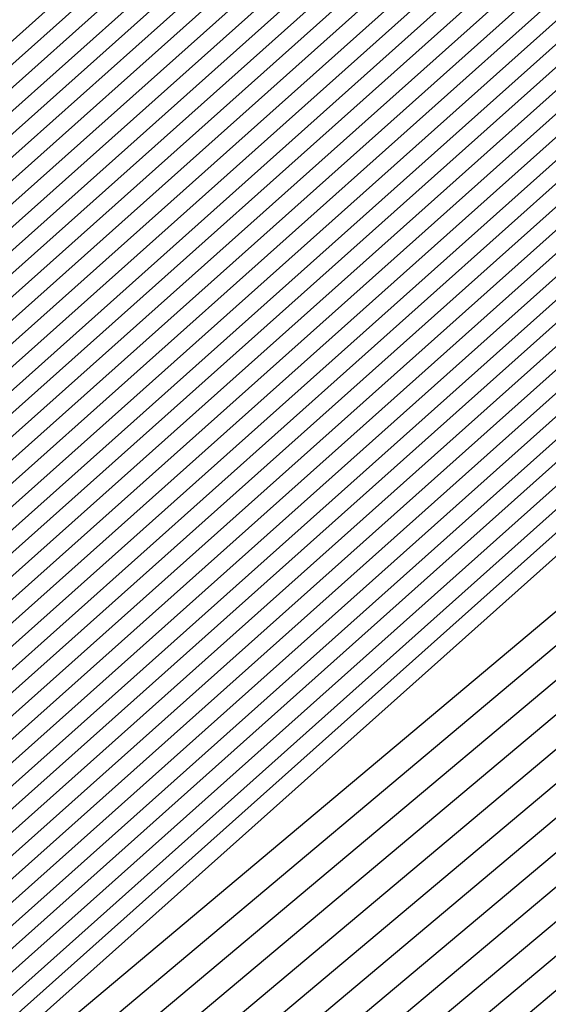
# Model space of a CAD drawing. Extents: x 3249832 to 3255657, y 13789405 to 13793316.
# Tile 833 of 1056: x 3253209.5896 to 3253209.6543, y 13791258.386 to 13791258.5066. Entities that reach past the tile are written whole.
import ezdxf

# ---------------------------------------------------------------- set-up
doc = ezdxf.new("R2010")
doc.units = 0
doc.header["$LTSCALE"] = 100
doc.header["$MEASUREMENT"] = 0
for name, color, linetype in [('GRATIO_03231_CON', 1, 'CONTINUOUS'), ('GRATIO_0323_ICON', 1, 'CONTINUOUS'), ('TARGETS_EAST', 7, 'CONTINUOUS')]:
    doc.layers.add(name, color=color, linetype=linetype)

# ---------------------------------------------------------------- blocks, each defined once
blk = doc.blocks.new('Gratio_032316_contours')
at = {"layer": 'GRATIO_03231_CON', "color": 5, "linetype": 'Continuous', "flags": 128}
for points in [[(3253294.55593, 13791331.78482), (3253282.65133, 13791321.30274), (3253268.6032, 13791309.01445), (3253256.6338, 13791298.60027), (3253249.91373, 13791292.81609), (3253247.40711, 13791290.71997), (3253247.02638, 13791290.44557), (3253246.62867, 13791290.09727), (3253243.8498, 13791287.66252), (3253236.27025, 13791281.09954), (3253223.07249, 13791269.74056), (3253209.84706, 13791258.41382), (3253203.78649, 13791253.32159), (3253203.78649, 13791253.32159), (3253209.68971, 13791258.59423), (3253222.78114, 13791270.07458), (3253235.89161, 13791281.53353), (3253243.79641, 13791288.43297), (3253249.04881, 13791292.99861), (3253256.14655, 13791299.14707), (3253268.13516, 13791309.52901), (3253282.25127, 13791321.73092), (3253294.2793, 13791332.07331)], [(3253294.30341, 13791331.56698), (3253282.46184, 13791321.1404), (3253268.48808, 13791308.91717), (3253256.58203, 13791298.55815), (3253249.89752, 13791292.80461), (3253247.40414, 13791290.71961), (3253247.02543, 13791290.44664), (3253246.629, 13791290.09938), (3253243.85878, 13791287.67218), (3253236.30279, 13791281.1296), (3253223.14605, 13791269.80592), (3253209.96173, 13791258.51439), (3253203.92, 13791253.43798), (3253203.92, 13791253.43798), (3253209.80487, 13791258.69424), (3253222.85565, 13791270.13885), (3253235.92547, 13791281.56208), (3253243.80512, 13791288.43921), (3253249.03601, 13791292.98573), (3253256.09723, 13791299.1022), (3253268.02248, 13791309.42905), (3253282.06389, 13791321.56632), (3253294.02824, 13791331.85395)], [(3253294.05089, 13791331.34915), (3253282.27235, 13791320.97806), (3253268.37296, 13791308.8199), (3253256.53026, 13791298.51602), (3253249.8813, 13791292.79314), (3253247.40117, 13791290.71925), (3253247.02448, 13791290.44772), (3253246.62933, 13791290.10149), (3253243.86776, 13791287.68184), (3253236.33533, 13791281.15966), (3253223.21961, 13791269.87129), (3253210.0764, 13791258.61496), (3253204.05351, 13791253.55438), (3253204.05351, 13791253.55438), (3253209.92004, 13791258.79424), (3253222.93017, 13791270.20313), (3253235.95934, 13791281.59062), (3253243.81382, 13791288.44544), (3253249.02321, 13791292.97286), (3253256.04791, 13791299.05733), (3253267.90979, 13791309.32909), (3253281.87651, 13791321.40172), (3253293.77719, 13791331.63458)], [(3253293.79837, 13791331.13131), (3253282.08285, 13791320.81572), (3253268.25784, 13791308.72262), (3253256.47849, 13791298.4739), (3253249.86508, 13791292.78166), (3253247.39821, 13791290.71889), (3253247.02354, 13791290.4488), (3253246.62966, 13791290.1036), (3253243.87675, 13791287.6915), (3253236.36787, 13791281.18972), (3253223.29318, 13791269.93665), (3253210.19107, 13791258.71553), (3253204.18702, 13791253.67078), (3253204.18701, 13791253.67078), (3253210.0352, 13791258.89424), (3253223.00468, 13791270.26741), (3253235.9932, 13791281.61917), (3253243.82253, 13791288.45167), (3253249.01041, 13791292.95999), (3253255.9986, 13791299.01245), (3253267.79711, 13791309.22914), (3253281.68913, 13791321.23712), (3253293.52613, 13791331.41522)], [(3253281.70387, 13791320.49104), (3253268.02759, 13791308.52807), (3253256.37495, 13791298.38965), (3253249.83265, 13791292.75871), (3253247.39227, 13791290.71816), (3253247.02165, 13791290.45095), (3253246.63032, 13791290.10782), (3253243.89471, 13791287.71083), (3253236.43295, 13791281.24983), (3253223.4403, 13791270.06738), (3253210.42041, 13791258.91666), (3253204.45403, 13791253.90357), (3253204.45403, 13791253.90357), (3253210.2655, 13791259.09429), (3253223.15342, 13791270.39627), (3253236.05998, 13791281.67732), (3253243.49467, 13791288.16911), (3253246.23629, 13791290.55891), (3253246.63094, 13791290.89792), (3253246.97688, 13791291.19282), (3253249.38096, 13791293.27243), (3253255.90221, 13791298.92109), (3253267.57241, 13791309.02875), (3253281.31446, 13791320.90786)], [(3253281.51437, 13791320.3287), (3253267.91246, 13791308.4308), (3253256.32319, 13791298.34753), (3253249.81643, 13791292.74723), (3253247.38931, 13791290.7178), (3253247.0207, 13791290.45203), (3253246.63065, 13791290.10993), (3253243.90369, 13791287.72049), (3253236.4655, 13791281.27989), (3253223.51387, 13791270.13274), (3253210.53508, 13791259.01723), (3253204.58754, 13791254.01997), (3253204.58754, 13791254.01997), (3253210.38066, 13791259.1943), (3253223.22789, 13791270.4606), (3253236.0937, 13791281.70603), (3253243.50493, 13791288.17732), (3253246.23793, 13791290.55953), (3253246.63143, 13791290.89735), (3253246.97568, 13791291.19044), (3253249.36691, 13791293.25849), (3253255.85289, 13791298.87622), (3253267.45972, 13791308.92879), (3253281.12708, 13791320.74326)], [(3253281.32488, 13791320.16636), (3253267.79734, 13791308.33352), (3253256.27142, 13791298.30541), (3253249.80022, 13791292.73576), (3253247.38634, 13791290.71744), (3253247.01976, 13791290.4531), (3253246.63098, 13791290.11204), (3253243.91267, 13791287.73015), (3253236.49804, 13791281.30995), (3253223.58743, 13791270.1981), (3253210.64975, 13791259.1178), (3253204.72105, 13791254.13636), (3253204.72105, 13791254.13637), (3253210.49582, 13791259.2943), (3253223.30236, 13791270.52492), (3253236.12742, 13791281.73474), (3253243.51518, 13791288.18552), (3253246.23956, 13791290.56015), (3253246.63193, 13791290.89678), (3253246.97448, 13791291.18805), (3253249.35287, 13791293.24455), (3253255.80356, 13791298.83135), (3253267.34704, 13791308.82884), (3253280.9397, 13791320.57865)], [(3253281.13539, 13791320.00402), (3253267.68222, 13791308.23625), (3253256.21965, 13791298.26328), (3253249.784, 13791292.72428), (3253247.38337, 13791290.71708), (3253247.01881, 13791290.45418), (3253246.63131, 13791290.11416), (3253243.92165, 13791287.73981), (3253236.53058, 13791281.34001), (3253223.66099, 13791270.26347), (3253210.76442, 13791259.21837), (3253204.85455, 13791254.25276), (3253204.85455, 13791254.25276), (3253210.61098, 13791259.39431), (3253223.37683, 13791270.58925), (3253236.16114, 13791281.76345), (3253243.52543, 13791288.19373), (3253246.2412, 13791290.56077), (3253246.63242, 13791290.89621), (3253246.97329, 13791291.18567), (3253249.33882, 13791293.23061), (3253255.75424, 13791298.78648), (3253267.23435, 13791308.72888), (3253280.75231, 13791320.41405)], [(3253267.45197, 13791308.0417), (3253256.11611, 13791298.17904), (3253249.75157, 13791292.70133), (3253247.37744, 13791290.71635), (3253247.01692, 13791290.45633), (3253246.63197, 13791290.11838), (3253243.93961, 13791287.75913), (3253236.59567, 13791281.40012), (3253223.80812, 13791270.3942), (3253210.99376, 13791259.41951), (3253205.12157, 13791254.48556), (3253205.12157, 13791254.48556), (3253210.84129, 13791259.59433), (3253223.52577, 13791270.7179), (3253236.22858, 13791281.82086), (3253243.54593, 13791288.21014), (3253246.24446, 13791290.562), (3253246.6334, 13791290.89508), (3253246.97089, 13791291.1809), (3253249.31072, 13791293.20273), (3253255.65559, 13791298.69674), (3253267.00898, 13791308.52897)], [(3253267.33685, 13791307.94442), (3253256.06434, 13791298.13691), (3253249.73535, 13791292.68985), (3253247.37447, 13791290.71599), (3253247.01598, 13791290.45741), (3253246.6323, 13791290.12049), (3253243.9486, 13791287.76879), (3253236.62821, 13791281.43018), (3253223.88168, 13791270.45956), (3253211.10843, 13791259.52008), (3253205.25508, 13791254.60195), (3253205.25508, 13791254.60195), (3253210.95645, 13791259.69434), (3253223.60023, 13791270.78223), (3253236.2623, 13791281.84957), (3253243.55619, 13791288.21834), (3253246.2461, 13791290.56262), (3253246.63389, 13791290.89451), (3253246.96969, 13791291.17852), (3253249.29667, 13791293.18879), (3253255.60626, 13791298.65187), (3253266.8963, 13791308.42902)], [(3253267.22172, 13791307.84715), (3253256.01257, 13791298.09479), (3253249.71913, 13791292.67838), (3253247.37151, 13791290.71563), (3253247.01503, 13791290.45848), (3253246.63263, 13791290.1226), (3253243.95758, 13791287.77846), (3253236.66075, 13791281.46024), (3253223.95525, 13791270.52492), (3253211.2231, 13791259.62065), (3253205.38858, 13791254.71835), (3253205.38859, 13791254.71835), (3253211.07161, 13791259.79435), (3253223.6747, 13791270.84655), (3253236.29602, 13791281.87828), (3253243.56644, 13791288.22655), (3253246.24773, 13791290.56324), (3253246.63439, 13791290.89394), (3253246.9685, 13791291.17613), (3253249.28262, 13791293.17485), (3253255.55694, 13791298.607), (3253266.78361, 13791308.32906)], [(3253267.1066, 13791307.74987), (3253255.96081, 13791298.05266), (3253249.70292, 13791292.6669), (3253247.36854, 13791290.71526), (3253247.01409, 13791290.45956), (3253246.63296, 13791290.12471), (3253243.96656, 13791287.78812), (3253236.69329, 13791281.49029), (3253224.02881, 13791270.59029), (3253211.33777, 13791259.72122), (3253205.52209, 13791254.83475), (3253205.52209, 13791254.83475), (3253211.18677, 13791259.89435), (3253223.74917, 13791270.91088), (3253236.32974, 13791281.90699), (3253243.57669, 13791288.23475), (3253246.24937, 13791290.56386), (3253246.63488, 13791290.89337), (3253246.9673, 13791291.17375), (3253249.26858, 13791293.16091), (3253255.50762, 13791298.56213), (3253266.67093, 13791308.22911)], [(3253266.87636, 13791307.55532), (3253255.85727, 13791297.96842), (3253249.67048, 13791292.64395), (3253247.36261, 13791290.71454), (3253247.01219, 13791290.46171), (3253246.63362, 13791290.12893), (3253243.98452, 13791287.80744), (3253236.75838, 13791281.55041), (3253224.17594, 13791270.72101), (3253211.56711, 13791259.92236), (3253205.78911, 13791255.06754), (3253205.78911, 13791255.06754), (3253211.41709, 13791260.09437), (3253223.89811, 13791271.03953), (3253236.39717, 13791281.9644), (3253243.59719, 13791288.25117), (3253246.25263, 13791290.56509), (3253246.63586, 13791290.89224), (3253246.96491, 13791291.16898), (3253249.24048, 13791293.13303), (3253255.40897, 13791298.4724), (3253266.44556, 13791308.0292)], [(3253266.76123, 13791307.45805), (3253255.8055, 13791297.92629), (3253249.65427, 13791292.63247), (3253247.35964, 13791290.71418), (3253247.01125, 13791290.46279), (3253246.63395, 13791290.13104), (3253243.9935, 13791287.8171), (3253236.79092, 13791281.58047), (3253224.2495, 13791270.78638), (3253211.68179, 13791260.02293), (3253205.92262, 13791255.18394), (3253205.92262, 13791255.18394), (3253211.53225, 13791260.19438), (3253223.97258, 13791271.10386), (3253236.43089, 13791281.99311), (3253243.60744, 13791288.25937), (3253246.25427, 13791290.56571), (3253246.63635, 13791290.89167), (3253246.96371, 13791291.1666), (3253249.22643, 13791293.11909), (3253255.35964, 13791298.42753), (3253266.33287, 13791307.92924)], [(3253266.64611, 13791307.36077), (3253255.75373, 13791297.88417), (3253249.63805, 13791292.621), (3253247.35667, 13791290.71382), (3253247.0103, 13791290.46387), (3253246.63428, 13791290.13316), (3253244.00248, 13791287.82676), (3253236.82346, 13791281.61053), (3253224.32306, 13791270.85174), (3253211.79646, 13791260.1235), (3253206.05613, 13791255.30034), (3253206.05613, 13791255.30033), (3253211.64741, 13791260.29439), (3253224.04705, 13791271.16818), (3253236.46461, 13791282.02182), (3253243.6177, 13791288.26758), (3253246.2559, 13791290.56633), (3253246.63684, 13791290.8911), (3253246.96251, 13791291.16422), (3253249.21238, 13791293.10515), (3253255.31032, 13791298.38266), (3253266.22019, 13791307.82929)], [(3253266.53099, 13791307.2635), (3253255.70196, 13791297.84205), (3253249.62183, 13791292.60952), (3253247.35371, 13791290.71345), (3253247.00936, 13791290.46494), (3253246.63461, 13791290.13527), (3253244.01147, 13791287.83642), (3253236.856, 13791281.64058), (3253224.39663, 13791270.9171), (3253211.91113, 13791260.22407), (3253206.18963, 13791255.41673), (3253206.18963, 13791255.41673), (3253211.76257, 13791260.3944), (3253224.12152, 13791271.23251), (3253236.49833, 13791282.05053), (3253243.62795, 13791288.27578), (3253246.25754, 13791290.56695), (3253246.63734, 13791290.89054), (3253246.96131, 13791291.16183), (3253249.19833, 13791293.09121), (3253255.26099, 13791298.33779), (3253266.1075, 13791307.72933)], [(3253266.30074, 13791307.06895), (3253255.59843, 13791297.7578), (3253249.5894, 13791292.58657), (3253247.34778, 13791290.71273), (3253247.00747, 13791290.4671), (3253246.63526, 13791290.13949), (3253244.02943, 13791287.85574), (3253236.92109, 13791281.7007), (3253224.54375, 13791271.04783), (3253212.14047, 13791260.42521), (3253206.45665, 13791255.64953), (3253206.45665, 13791255.64953), (3253211.99289, 13791260.59441), (3253224.27046, 13791271.36115), (3253236.56577, 13791282.10794), (3253243.64845, 13791288.29219), (3253246.2608, 13791290.56818), (3253246.63832, 13791290.8894), (3253246.95892, 13791291.15707), (3253249.17024, 13791293.06333), (3253255.16235, 13791298.24805), (3253265.88213, 13791307.52942)], [(3253266.18562, 13791306.97167), (3253255.54666, 13791297.71567), (3253249.57318, 13791292.57509), (3253247.34481, 13791290.71237), (3253247.00652, 13791290.46817), (3253246.63559, 13791290.1416), (3253244.03841, 13791287.86541), (3253236.95363, 13791281.73076), (3253224.61732, 13791271.1132), (3253212.25514, 13791260.52577), (3253206.59016, 13791255.76592), (3253206.59016, 13791255.76592), (3253212.10805, 13791260.69442), (3253224.34492, 13791271.42548), (3253236.59949, 13791282.13665), (3253243.6587, 13791288.3004), (3253246.26244, 13791290.5688), (3253246.63881, 13791290.88883), (3253246.95772, 13791291.15468), (3253249.15619, 13791293.04939), (3253255.11302, 13791298.20318), (3253265.76944, 13791307.42947)], [(3253266.07049, 13791306.8744), (3253255.49489, 13791297.67355), (3253249.55697, 13791292.56362), (3253247.34184, 13791290.712), (3253247.00558, 13791290.46925), (3253246.63592, 13791290.14371), (3253244.04739, 13791287.87507), (3253236.98617, 13791281.76081), (3253224.69088, 13791271.17856), (3253212.36981, 13791260.62634), (3253206.72366, 13791255.88232), (3253206.72367, 13791255.88232), (3253212.22321, 13791260.79443), (3253224.41939, 13791271.4898), (3253236.63321, 13791282.16536), (3253243.66895, 13791288.30861), (3253246.26407, 13791290.56942), (3253246.6393, 13791290.88827), (3253246.95652, 13791291.1523), (3253249.14214, 13791293.03545), (3253255.0637, 13791298.15831), (3253265.65676, 13791307.32951)], [(3253265.95537, 13791306.77712), (3253255.44312, 13791297.63143), (3253249.54075, 13791292.55214), (3253247.33888, 13791290.71164), (3253247.00463, 13791290.47032), (3253246.63625, 13791290.14582), (3253244.05637, 13791287.88473), (3253237.01871, 13791281.79087), (3253224.76444, 13791271.24392), (3253212.48448, 13791260.72691), (3253206.85717, 13791255.99872), (3253206.85717, 13791255.99872), (3253212.33837, 13791260.89444), (3253224.49386, 13791271.55413), (3253236.66693, 13791282.19407), (3253243.67921, 13791288.31681), (3253246.26571, 13791290.57004), (3253246.6398, 13791290.8877), (3253246.95533, 13791291.14992), (3253249.12809, 13791293.02151), (3253255.01437, 13791298.11344), (3253265.54407, 13791307.22956)], [(3253265.72512, 13791306.58257), (3253255.33958, 13791297.54718), (3253249.50832, 13791292.52919), (3253247.33294, 13791290.71092), (3253247.00274, 13791290.47248), (3253246.63691, 13791290.15005), (3253244.07433, 13791287.90405), (3253237.0838, 13791281.85099), (3253224.91157, 13791271.37465), (3253212.71382, 13791260.92805), (3253207.12419, 13791256.23151), (3253207.12419, 13791256.23151), (3253212.56869, 13791261.09446), (3253224.6428, 13791271.68278), (3253236.73437, 13791282.25148), (3253243.69971, 13791288.33322), (3253246.26897, 13791290.57127), (3253246.64078, 13791290.88656), (3253246.95293, 13791291.14515), (3253249.1, 13791292.99362), (3253254.91572, 13791298.02371), (3253265.3187, 13791307.02965)], [(3253265.61, 13791306.4853), (3253255.28781, 13791297.50506), (3253249.4921, 13791292.51771), (3253247.32998, 13791290.71056), (3253247.0018, 13791290.47355), (3253246.63724, 13791290.15216), (3253244.08331, 13791287.91371), (3253237.11634, 13791281.88104), (3253224.98513, 13791271.44001), (3253212.82849, 13791261.02862), (3253207.2577, 13791256.34791), (3253207.2577, 13791256.34791), (3253212.68385, 13791261.19447), (3253224.71727, 13791271.7471), (3253236.76809, 13791282.28019), (3253243.70996, 13791288.34143), (3253246.27061, 13791290.57189), (3253246.64127, 13791290.88599), (3253246.95174, 13791291.14277), (3253249.08595, 13791292.97968), (3253254.8664, 13791297.97884), (3253265.20602, 13791306.92969)], [(3253265.49488, 13791306.38803), (3253255.23605, 13791297.46293), (3253249.47588, 13791292.50624), (3253247.32701, 13791290.71019), (3253247.00085, 13791290.47463), (3253246.63757, 13791290.15427), (3253244.0923, 13791287.92337), (3253237.14888, 13791281.9111), (3253225.0587, 13791271.50538), (3253212.94316, 13791261.12919), (3253207.39121, 13791256.46431), (3253207.39121, 13791256.46431), (3253212.79901, 13791261.29448), (3253224.79174, 13791271.81143), (3253236.80181, 13791282.3089), (3253243.72021, 13791288.34963), (3253246.27224, 13791290.57251), (3253246.64176, 13791290.88543), (3253246.95054, 13791291.14038), (3253249.0719, 13791292.96574), (3253254.81708, 13791297.93397), (3253265.09333, 13791306.82974)], [(3253265.37976, 13791306.29075), (3253255.18428, 13791297.42081), (3253249.45967, 13791292.49476), (3253247.32404, 13791290.70983), (3253246.9999, 13791290.47571), (3253246.6379, 13791290.15638), (3253244.10128, 13791287.93303), (3253237.18142, 13791281.94116), (3253225.13226, 13791271.57074), (3253213.05783, 13791261.22976), (3253207.52471, 13791256.5807), (3253207.52471, 13791256.5807), (3253212.91417, 13791261.39448), (3253224.86621, 13791271.87575), (3253236.83553, 13791282.33761), (3253243.73047, 13791288.35784), (3253246.27388, 13791290.57313), (3253246.64226, 13791290.88486), (3253246.94934, 13791291.138), (3253249.05785, 13791292.9518), (3253254.76775, 13791297.8891), (3253264.98065, 13791306.72978)], [(3253265.14951, 13791306.0962), (3253255.08074, 13791297.33656), (3253249.42723, 13791292.47181), (3253247.31811, 13791290.70911), (3253246.99801, 13791290.47786), (3253246.63856, 13791290.1606), (3253244.11924, 13791287.95236), (3253237.24651, 13791282.00127), (3253225.27938, 13791271.70147), (3253213.28717, 13791261.4309), (3253207.79173, 13791256.8135), (3253207.79173, 13791256.8135), (3253213.14449, 13791261.5945), (3253225.01515, 13791272.0044), (3253236.90297, 13791282.39502), (3253243.75097, 13791288.37425), (3253246.27714, 13791290.57436), (3253246.64324, 13791290.88372), (3253246.94695, 13791291.13323), (3253249.02975, 13791292.92392), (3253254.6691, 13791297.79936), (3253264.75528, 13791306.52987)], [(3253265.03439, 13791305.99892), (3253255.02897, 13791297.29444), (3253249.41102, 13791292.46033), (3253247.31514, 13791290.70874), (3253246.99707, 13791290.47894), (3253246.63889, 13791290.16271), (3253244.12822, 13791287.96202), (3253237.27905, 13791282.03133), (3253225.35295, 13791271.76683), (3253213.40184, 13791261.53147), (3253207.92524, 13791256.92989), (3253207.92524, 13791256.92989), (3253213.25965, 13791261.69451), (3253225.08961, 13791272.06873), (3253236.93669, 13791282.42373), (3253243.76122, 13791288.38246), (3253246.27878, 13791290.57498), (3253246.64373, 13791290.88316), (3253246.94575, 13791291.13085), (3253249.01571, 13791292.90998), (3253254.61978, 13791297.75449), (3253264.64259, 13791306.42992)], [(3253264.91926, 13791305.90165), (3253254.9772, 13791297.25231), (3253249.3948, 13791292.44886), (3253247.31218, 13791290.70838), (3253246.99612, 13791290.48001), (3253246.63922, 13791290.16482), (3253244.1372, 13791287.97168), (3253237.31159, 13791282.06139), (3253225.42651, 13791271.83219), (3253213.51651, 13791261.63204), (3253208.05874, 13791257.04629), (3253208.05875, 13791257.04629), (3253213.37481, 13791261.79452), (3253225.16408, 13791272.13306), (3253236.97041, 13791282.45244), (3253243.77147, 13791288.39066), (3253246.28041, 13791290.5756), (3253246.64422, 13791290.88259), (3253246.94455, 13791291.12847), (3253249.00166, 13791292.89604), (3253254.57046, 13791297.70962), (3253264.52991, 13791306.32996)], [(3253264.80414, 13791305.80438), (3253254.92543, 13791297.21019), (3253249.37858, 13791292.43738), (3253247.30921, 13791290.70802), (3253246.99518, 13791290.48109), (3253246.63955, 13791290.16693), (3253244.14618, 13791287.98134), (3253237.34413, 13791282.09145), (3253225.50007, 13791271.89756), (3253213.63118, 13791261.73261), (3253208.19225, 13791257.16269), (3253208.19225, 13791257.16269), (3253213.48997, 13791261.89453), (3253225.23855, 13791272.19738), (3253237.00413, 13791282.48115), (3253243.78172, 13791288.39887), (3253246.28205, 13791290.57622), (3253246.64472, 13791290.88202), (3253246.94335, 13791291.12608), (3253248.98761, 13791292.8821), (3253254.52113, 13791297.66475), (3253264.41722, 13791306.23001)], [(3253264.57389, 13791305.60983), (3253254.8219, 13791297.12594), (3253249.34615, 13791292.41443), (3253247.30328, 13791290.7073), (3253246.99329, 13791290.48324), (3253246.64021, 13791290.17116), (3253244.16415, 13791288.00066), (3253237.40922, 13791282.15156), (3253225.6472, 13791272.02829), (3253213.86052, 13791261.93375), (3253208.45927, 13791257.39548), (3253208.45927, 13791257.39548), (3253213.72028, 13791262.09454), (3253225.38749, 13791272.32603), (3253237.07157, 13791282.53856), (3253243.80223, 13791288.41528), (3253246.28532, 13791290.57745), (3253246.6457, 13791290.88089), (3253246.94096, 13791291.12132), (3253248.95951, 13791292.85422), (3253254.42248, 13791297.57502), (3253264.19185, 13791306.0301)], [(3253264.45877, 13791305.51255), (3253254.77013, 13791297.08382), (3253249.32993, 13791292.40295), (3253247.30031, 13791290.70693), (3253246.99234, 13791290.48432), (3253246.64054, 13791290.17327), (3253244.17313, 13791288.01032), (3253237.44176, 13791282.18162), (3253225.72077, 13791272.09365), (3253213.97519, 13791262.03431), (3253208.59278, 13791257.51188), (3253208.59278, 13791257.51188), (3253213.83545, 13791262.19455), (3253225.46196, 13791272.39036), (3253237.10529, 13791282.56727), (3253243.81248, 13791288.42348), (3253246.28695, 13791290.57807), (3253246.64619, 13791290.88032), (3253246.93976, 13791291.11893), (3253248.94547, 13791292.84028), (3253254.37316, 13791297.53015), (3253264.07917, 13791305.93015)], [(3253264.34365, 13791305.41528), (3253254.71836, 13791297.0417), (3253249.31372, 13791292.39148), (3253247.29734, 13791290.70657), (3253246.9914, 13791290.48539), (3253246.64087, 13791290.17538), (3253244.18211, 13791288.01998), (3253237.4743, 13791282.21168), (3253225.79433, 13791272.15901), (3253214.08986, 13791262.13489), (3253208.72629, 13791257.62828), (3253208.72628, 13791257.62828), (3253213.9506, 13791262.29456), (3253225.53643, 13791272.45468), (3253237.13901, 13791282.59598), (3253243.82273, 13791288.43169), (3253246.28858, 13791290.57869), (3253246.64668, 13791290.87975), (3253246.93857, 13791291.11655), (3253248.93142, 13791292.82634), (3253254.32383, 13791297.48528), (3253263.96648, 13791305.83019)], [(3253264.22852, 13791305.318), (3253254.66659, 13791296.99957), (3253249.2975, 13791292.38), (3253247.29438, 13791290.70621), (3253246.99045, 13791290.48647), (3253246.6412, 13791290.17749), (3253244.19109, 13791288.02965), (3253237.50684, 13791282.24174), (3253225.86789, 13791272.22438), (3253214.20454, 13791262.23545), (3253208.85979, 13791257.74467), (3253208.85979, 13791257.74467), (3253214.06576, 13791262.39457), (3253225.6109, 13791272.51901), (3253237.17273, 13791282.62469), (3253243.83298, 13791288.4399), (3253246.29022, 13791290.57931), (3253246.64717, 13791290.87918), (3253246.93737, 13791291.11417), (3253248.91737, 13791292.8124), (3253254.27451, 13791297.44041), (3253263.8538, 13791305.73024)], [(3253263.99828, 13791305.12345), (3253254.56305, 13791296.91532), (3253249.26507, 13791292.35705), (3253247.28844, 13791290.70548), (3253246.98856, 13791290.48862), (3253246.64186, 13791290.18171), (3253244.20905, 13791288.04897), (3253237.57193, 13791282.30185), (3253226.01502, 13791272.3551), (3253214.43388, 13791262.43659), (3253209.12681, 13791257.97747), (3253209.12681, 13791257.97747), (3253214.29608, 13791262.59459), (3253225.75984, 13791272.64766), (3253237.24016, 13791282.6821), (3253243.85349, 13791288.45631), (3253246.29349, 13791290.58054), (3253246.64816, 13791290.87805), (3253246.93497, 13791291.1094), (3253248.88927, 13791292.78452), (3253254.17586, 13791297.35067), (3253263.62842, 13791305.53033)], [(3253263.88315, 13791305.02618), (3253254.51129, 13791296.8732), (3253249.24885, 13791292.34558), (3253247.28548, 13791290.70512), (3253246.98761, 13791290.4897), (3253246.64219, 13791290.18382), (3253244.21803, 13791288.05863), (3253237.60447, 13791282.33191), (3253226.08858, 13791272.42047), (3253214.54855, 13791262.53716), (3253209.26032, 13791258.09386), (3253209.26032, 13791258.09386), (3253214.41124, 13791262.69459), (3253225.8343, 13791272.71198), (3253237.27388, 13791282.71081), (3253243.86374, 13791288.46451), (3253246.29512, 13791290.58116), (3253246.64865, 13791290.87748), (3253246.93378, 13791291.10702), (3253248.87522, 13791292.77058), (3253254.12654, 13791297.3058), (3253263.51574, 13791305.43037)], [(3253263.76803, 13791304.9289), (3253254.45952, 13791296.83108), (3253249.23263, 13791292.3341), (3253247.28251, 13791290.70476), (3253246.98667, 13791290.49078), (3253246.64252, 13791290.18593), (3253244.22702, 13791288.06829), (3253237.63701, 13791282.36197), (3253226.16214, 13791272.48583), (3253214.66322, 13791262.63773), (3253209.39382, 13791258.21026), (3253209.39382, 13791258.21026), (3253214.5264, 13791262.7946), (3253225.90877, 13791272.77631), (3253237.3076, 13791282.73952), (3253243.87399, 13791288.47272), (3253246.29675, 13791290.58178), (3253246.64914, 13791290.87691), (3253246.93258, 13791291.10463), (3253248.86118, 13791292.75664), (3253254.07721, 13791297.26093), (3253263.40305, 13791305.33042)], [(3253263.65291, 13791304.83163), (3253254.40775, 13791296.78895), (3253249.21642, 13791292.32262), (3253247.27954, 13791290.7044), (3253246.98572, 13791290.49185), (3253246.64285, 13791290.18805), (3253244.236, 13791288.07795), (3253237.66955, 13791282.39203), (3253226.23571, 13791272.55119), (3253214.77789, 13791262.7383), (3253209.52733, 13791258.32666), (3253209.52733, 13791258.32666), (3253214.64156, 13791262.89461), (3253225.98324, 13791272.84063), (3253237.34132, 13791282.76823), (3253243.88424, 13791288.48092), (3253246.29839, 13791290.5824), (3253246.64963, 13791290.87634), (3253246.93138, 13791291.10225), (3253248.84713, 13791292.7427), (3253254.02789, 13791297.21606), (3253263.29037, 13791305.23046)]]:
    blk.add_lwpolyline(points, dxfattribs=at)
at = {"layer": 'GRATIO_0323_ICON', "color": 7, "linetype": 'Continuous', "flags": 128}
for points in [[(3253281.89336, 13791320.65338), (3253268.14271, 13791308.62535), (3253256.42672, 13791298.43178), (3253249.84887, 13791292.77018), (3253247.39524, 13791290.71852), (3253247.02259, 13791290.44987), (3253246.62999, 13791290.10571), (3253243.88573, 13791287.70117), (3253236.40041, 13791281.21978), (3253223.36674, 13791270.00201), (3253210.30574, 13791258.8161), (3253204.32052, 13791253.78717), (3253204.32052, 13791253.78717), (3253210.15034, 13791258.99428), (3253223.07895, 13791270.33195), (3253236.02626, 13791281.64861), (3253243.48442, 13791288.1609), (3253246.23466, 13791290.5583), (3253246.63045, 13791290.89848), (3253246.97808, 13791291.1952), (3253249.39501, 13791293.28637), (3253255.95153, 13791298.96595), (3253267.68509, 13791309.1287), (3253281.50184, 13791321.07246)], [(3253280.94589, 13791319.84168), (3253267.5671, 13791308.13897), (3253256.16788, 13791298.22116), (3253249.76778, 13791292.7128), (3253247.38041, 13791290.71671), (3253247.01787, 13791290.45526), (3253246.63164, 13791290.11627), (3253243.93063, 13791287.74947), (3253236.56312, 13791281.37006), (3253223.73456, 13791270.32883), (3253210.87909, 13791259.31894), (3253204.98806, 13791254.36916), (3253204.98806, 13791254.36916), (3253210.72614, 13791259.49432), (3253223.4513, 13791270.65358), (3253236.19486, 13791281.79216), (3253243.53568, 13791288.20193), (3253246.24283, 13791290.56139), (3253246.63291, 13791290.89565), (3253246.97209, 13791291.18328), (3253249.32477, 13791293.21667), (3253255.70491, 13791298.74161), (3253267.12167, 13791308.62893), (3253280.56493, 13791320.24945)], [(3253266.99148, 13791307.6526), (3253255.90904, 13791298.01054), (3253249.6867, 13791292.65542), (3253247.36557, 13791290.7149), (3253247.01314, 13791290.46064), (3253246.63329, 13791290.12682), (3253243.97554, 13791287.79778), (3253236.72583, 13791281.52035), (3253224.10237, 13791270.65565), (3253211.45244, 13791259.82179), (3253205.6556, 13791254.95114), (3253205.6556, 13791254.95114), (3253211.30193, 13791259.99436), (3253223.82364, 13791270.9752), (3253236.36345, 13791281.93569), (3253243.58694, 13791288.24296), (3253246.251, 13791290.56448), (3253246.63537, 13791290.89281), (3253246.9661, 13791291.17137), (3253249.25453, 13791293.14697), (3253255.45829, 13791298.51727), (3253266.55824, 13791308.12915)], [(3253266.41586, 13791307.16622), (3253255.65019, 13791297.79992), (3253249.60562, 13791292.59805), (3253247.35074, 13791290.71309), (3253247.00841, 13791290.46602), (3253246.63494, 13791290.13738), (3253244.02045, 13791287.84608), (3253236.88854, 13791281.67064), (3253224.47019, 13791270.98247), (3253212.0258, 13791260.32464), (3253206.32314, 13791255.53313), (3253206.32314, 13791255.53313), (3253211.87773, 13791260.49441), (3253224.19599, 13791271.29683), (3253236.53205, 13791282.07923), (3253243.6382, 13791288.28399), (3253246.25917, 13791290.56757), (3253246.63783, 13791290.88997), (3253246.96012, 13791291.15945), (3253249.18429, 13791293.07727), (3253255.21167, 13791298.29292), (3253265.99481, 13791307.62938)], [(3253265.84025, 13791306.67985), (3253255.39135, 13791297.5893), (3253249.52453, 13791292.54067), (3253247.33591, 13791290.71128), (3253247.00369, 13791290.4714), (3253246.63658, 13791290.14793), (3253244.06535, 13791287.89439), (3253237.05125, 13791281.82093), (3253224.83801, 13791271.30929), (3253212.59915, 13791260.82748), (3253206.99068, 13791256.11511), (3253206.99068, 13791256.11512), (3253212.45353, 13791260.99445), (3253224.56833, 13791271.61845), (3253236.70065, 13791282.22277), (3253243.68946, 13791288.32502), (3253246.26734, 13791290.57065), (3253246.64029, 13791290.88713), (3253246.95413, 13791291.14753), (3253249.11404, 13791293.00756), (3253254.96505, 13791298.06857), (3253265.43139, 13791307.1296)], [(3253265.26463, 13791306.19348), (3253255.13251, 13791297.37869), (3253249.44345, 13791292.48329), (3253247.32108, 13791290.70947), (3253246.99896, 13791290.47678), (3253246.63823, 13791290.15849), (3253244.11026, 13791287.9427), (3253237.21396, 13791281.97122), (3253225.20582, 13791271.6361), (3253213.1725, 13791261.33033), (3253207.65822, 13791256.6971), (3253207.65822, 13791256.6971), (3253213.02933, 13791261.49449), (3253224.94068, 13791271.94008), (3253236.86925, 13791282.36631), (3253243.74072, 13791288.36604), (3253246.27551, 13791290.57374), (3253246.64275, 13791290.88429), (3253246.94814, 13791291.13562), (3253249.0438, 13791292.93786), (3253254.71843, 13791297.84423), (3253264.86796, 13791306.62983)], [(3253264.68902, 13791305.7071), (3253254.87367, 13791297.16807), (3253249.36237, 13791292.42591), (3253247.30624, 13791290.70766), (3253246.99423, 13791290.48216), (3253246.63988, 13791290.16905), (3253244.15517, 13791287.991), (3253237.37667, 13791282.12151), (3253225.57364, 13791271.96292), (3253213.74585, 13791261.83318), (3253208.32576, 13791257.27908), (3253208.32576, 13791257.27908), (3253213.60512, 13791261.99453), (3253225.31302, 13791272.26171), (3253237.03785, 13791282.50985), (3253243.79198, 13791288.40707), (3253246.28368, 13791290.57683), (3253246.64521, 13791290.88145), (3253246.94216, 13791291.1237), (3253248.97356, 13791292.86816), (3253254.47181, 13791297.61988), (3253264.30454, 13791306.13006)], [(3253264.1134, 13791305.22073), (3253254.61482, 13791296.95745), (3253249.28128, 13791292.36853), (3253247.29141, 13791290.70585), (3253246.98951, 13791290.48755), (3253246.64153, 13791290.1796), (3253244.20007, 13791288.03931), (3253237.53939, 13791282.27179), (3253225.94146, 13791272.28974), (3253214.31921, 13791262.33602), (3253208.9933, 13791257.86107), (3253208.9933, 13791257.86107), (3253214.18092, 13791262.49458), (3253225.68537, 13791272.58333), (3253237.20645, 13791282.65339), (3253243.84324, 13791288.4481), (3253246.29185, 13791290.57992), (3253246.64767, 13791290.87861), (3253246.93617, 13791291.11178), (3253248.90332, 13791292.79846), (3253254.22519, 13791297.39554), (3253263.74111, 13791305.63028)]]:
    blk.add_lwpolyline(points, dxfattribs=at)

msp = doc.modelspace()

# ---------------------------------------------------------------- block references
at = {"layer": 'TARGETS_EAST'}
msp.add_blockref('Gratio_032316_contours', (0, 0), dxfattribs=at)

doc.saveas('drawing.dxf')
